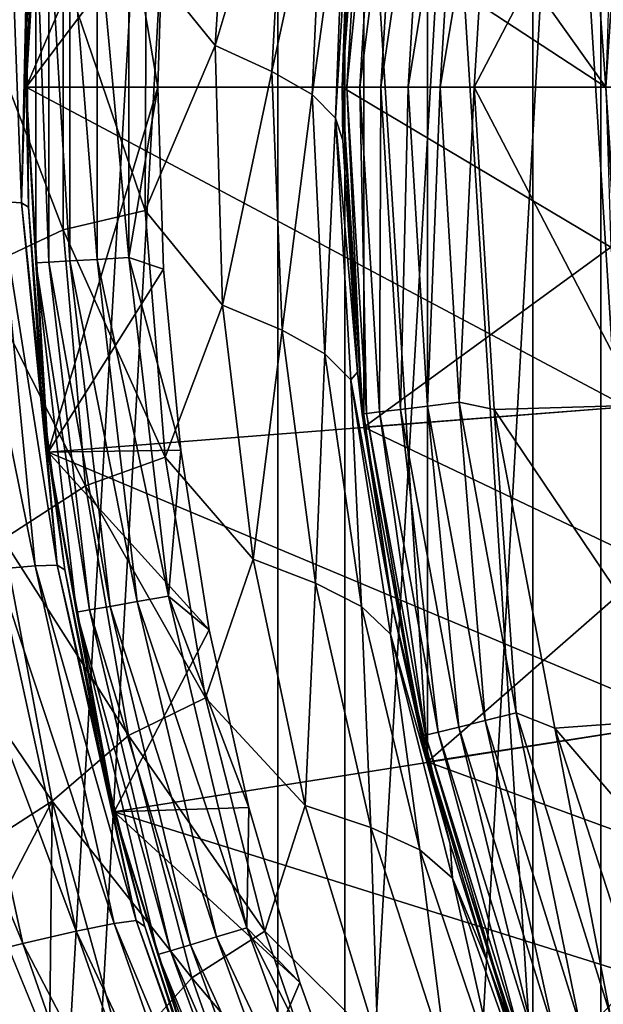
# Model space of a CAD drawing. Header units: millimetres. Extents: x -139 to 106, y -8 to 139.
# Tile 251 of 459: x -11.52 to -9.31, y 66.81 to 70.54. Entities that reach past the tile are written whole.
import ezdxf

# ---------------------------------------------------------------- set-up
doc = ezdxf.new("R2010")
doc.units = ezdxf.units.MM
doc.header["$LTSCALE"] = 53.842063
for name, color, linetype in [('157', 7, 'CONTINUOUS'), ('158', 7, 'CONTINUOUS'), ('159', 7, 'CONTINUOUS'), ('160', 7, 'CONTINUOUS'), ('161', 7, 'CONTINUOUS'), ('164', 7, 'CONTINUOUS'), ('165', 7, 'CONTINUOUS'), ('166', 7, 'CONTINUOUS'), ('167', 7, 'CONTINUOUS'), ('33', 7, 'CONTINUOUS'), ('34', 7, 'CONTINUOUS'), ('37', 7, 'CONTINUOUS'), ('38', 7, 'CONTINUOUS'), ('39', 7, 'CONTINUOUS'), ('45', 7, 'CONTINUOUS'), ('497', 7, 'CONTINUOUS'), ('499', 7, 'CONTINUOUS'), ('82', 7, 'CONTINUOUS'), ('83', 7, 'CONTINUOUS'), ('96', 7, 'CONTINUOUS'), ('97', 7, 'CONTINUOUS')]:
    doc.layers.add(name, color=color, linetype=linetype)

msp = doc.modelspace()

# ---------------------------------------------------------------- linework, layer by layer
at = {"layer": '157', "color": 7, "linetype": 'CONTINUOUS', "true_color": 0x33ccff}
for points in [[(-9.3, 70.2879, -40), (-9.2801, 69.6797, -40), (-10.3, 70.2879, -39), (-9.3, 70.2879, -40)], [(-10.3, 70.2879, -39), (-9.2801, 69.6797, -40), (-10.2188, 68.997, -39), (-10.3, 70.2879, -39)], [(-9.2801, 69.6797, -40), (-9.2204, 69.074, -40), (-10.2188, 68.997, -39), (-9.2801, 69.6797, -40)], [(-9.2204, 69.074, -40), (-9.1213, 68.4735, -40), (-10.2188, 68.997, -39), (-9.2204, 69.074, -40)], [(-10.2188, 68.997, -39), (-9.1213, 68.4735, -40), (-9.9764, 67.7264, -39), (-10.2188, 68.997, -39)], [(-9.1213, 68.4735, -40), (-8.9831, 67.8809, -40), (-9.9764, 67.7264, -39), (-9.1213, 68.4735, -40)], [(-8.9831, 67.8809, -40), (-8.8065, 67.2985, -40), (-9.9764, 67.7264, -39), (-8.9831, 67.8809, -40)], [(-9.9764, 67.7264, -39), (-8.8065, 67.2985, -40), (-9.5767, 66.4962, -39), (-9.9764, 67.7264, -39)], [(-8.8065, 67.2985, -40), (-8.5921, 66.7289, -40), (-9.5767, 66.4962, -39), (-8.8065, 67.2985, -40)]]:
    msp.add_3dface(points, dxfattribs=at)
at = {"layer": '158', "color": 7, "linetype": 'CONTINUOUS', "true_color": 0x33ccff}
for points in [[(-10.3, 70.2879, -39), (-10.2188, 68.997, -39), (-10.3, 70.2879, -32), (-10.3, 70.2879, -39)], [(-10.3, 70.2879, -32), (-10.2188, 68.997, -39), (-10.2188, 68.9969, -32), (-10.3, 70.2879, -32)], [(-10.2188, 68.997, -39), (-9.9764, 67.7264, -39), (-10.2188, 68.9969, -32), (-10.2188, 68.997, -39)], [(-10.2188, 68.9969, -32), (-9.9764, 67.7264, -39), (-9.9764, 67.7262, -32), (-10.2188, 68.9969, -32)], [(-9.9764, 67.7264, -39), (-9.5767, 66.4962, -39), (-9.9764, 67.7262, -32), (-9.9764, 67.7264, -39)], [(-9.9764, 67.7262, -32), (-9.5767, 66.4962, -39), (-9.5767, 66.4961, -32), (-9.9764, 67.7262, -32)]]:
    msp.add_3dface(points, dxfattribs=at)
at = {"layer": '159', "color": 7, "linetype": 'CONTINUOUS', "true_color": 0x33ccff}
for points in [[(-10.3, 70.2879, -39), (-10.3, 70.2879, -32), (-10.2188, 71.5789, -32), (-10.3, 70.2879, -39)], [(-10.3, 70.2879, -39), (-10.2188, 71.5789, -32), (-10.2188, 71.5788, -39), (-10.3, 70.2879, -39)]]:
    msp.add_3dface(points, dxfattribs=at)
at = {"layer": '160', "color": 7, "linetype": 'CONTINUOUS', "true_color": 0x33ccff}
for points in [[(-9.3, 70.2879, -40), (-10.3, 70.2879, -39), (-10.2188, 71.5788, -39), (-9.3, 70.2879, -40)], [(-9.2801, 70.8961, -40), (-9.3, 70.2879, -40), (-10.2188, 71.5788, -39), (-9.2801, 70.8961, -40)]]:
    msp.add_3dface(points, dxfattribs=at)
at = {"layer": '161', "color": 7, "linetype": 'CONTINUOUS', "true_color": 0x33ccff}
for points in [[(-9.5767, 66.4961, -32), (-9.5767, 74.0796, -32), (-9.9764, 72.8495, -32), (-9.5767, 66.4961, -32)], [(-9.5767, 66.4961, -32), (-9.0259, 65.3258, -32), (-9.5767, 74.0796, -32), (-9.5767, 66.4961, -32)], [(-9.5767, 74.0796, -32), (-9.0259, 65.3258, -32), (-9.3, 70.2879, -32), (-9.5767, 74.0796, -32)], [(-9.2204, 71.5018, -32), (-9.5767, 74.0796, -32), (-9.3, 70.2879, -32), (-9.2204, 71.5018, -32)], [(-9.9764, 67.7262, -32), (-9.9764, 72.8495, -32), (-10.2188, 71.5789, -32), (-9.9764, 67.7262, -32)], [(-9.9764, 67.7262, -32), (-9.5767, 66.4961, -32), (-9.9764, 72.8495, -32), (-9.9764, 67.7262, -32)], [(-10.3, 70.2879, -32), (-10.2188, 68.9969, -32), (-10.2188, 71.5789, -32), (-10.3, 70.2879, -32)], [(-10.2188, 68.9969, -32), (-9.9764, 67.7262, -32), (-10.2188, 71.5789, -32), (-10.2188, 68.9969, -32)]]:
    msp.add_3dface(points, dxfattribs=at)
at = {"layer": '164', "color": 7, "linetype": 'CONTINUOUS', "true_color": 0x33ccff}
for points in [[(-11.4161, 71.6741, -30), (-9.3, 70.2879, -30), (-11.5, 70.2879, -30), (-11.4161, 71.6741, -30)], [(-9.2204, 71.5018, -30), (-9.3, 70.2879, -30), (-11.4161, 71.6741, -30), (-9.2204, 71.5018, -30)], [(-9.3, 70.2879, -30), (-9.2204, 69.0739, -30), (-11.5, 70.2879, -30), (-9.3, 70.2879, -30)], [(-11.5, 70.2879, -30), (-9.2204, 69.0739, -30), (-11.4161, 68.9017, -30), (-11.5, 70.2879, -30)], [(-9.2204, 69.0739, -30), (-8.9831, 67.8808, -30), (-11.4161, 68.9017, -30), (-9.2204, 69.0739, -30)], [(-11.4161, 68.9017, -30), (-8.9831, 67.8808, -30), (-11.1658, 67.5356, -30), (-11.4161, 68.9017, -30)], [(-8.9831, 67.8808, -30), (-8.592, 66.7288, -30), (-11.1658, 67.5356, -30), (-8.9831, 67.8808, -30)], [(-11.1658, 67.5356, -30), (-8.592, 66.7288, -30), (-10.7527, 66.2099, -30), (-11.1658, 67.5356, -30)]]:
    msp.add_3dface(points, dxfattribs=at)
at = {"layer": '165', "color": 7, "linetype": 'CONTINUOUS', "true_color": 0x33ccff}
for points in [[(-11.4161, 71.6741, -30), (-11.5, 70.2879, -30), (-11.4161, 71.6741, -28), (-11.4161, 71.6741, -30)], [(-11.5, 70.2879, -30), (-11.5, 70.2879, -28), (-11.4161, 71.6741, -28), (-11.5, 70.2879, -30)]]:
    msp.add_3dface(points, dxfattribs=at)
at = {"layer": '166', "color": 7, "linetype": 'CONTINUOUS', "true_color": 0x33ccff}
for points in [[(-11.5, 70.2879, -30), (-11.4161, 68.9017, -30), (-11.5, 70.2879, -28), (-11.5, 70.2879, -30)], [(-11.5, 70.2879, -28), (-11.4161, 68.9017, -30), (-11.4161, 68.9017, -28), (-11.5, 70.2879, -28)], [(-11.4161, 68.9017, -30), (-11.1658, 67.5356, -30), (-11.4161, 68.9017, -28), (-11.4161, 68.9017, -30)], [(-11.4161, 68.9017, -28), (-11.1658, 67.5356, -30), (-11.1658, 67.5356, -28), (-11.4161, 68.9017, -28)], [(-11.1658, 67.5356, -30), (-10.7527, 66.2099, -30), (-11.1658, 67.5356, -28), (-11.1658, 67.5356, -30)], [(-11.1658, 67.5356, -28), (-10.7527, 66.2099, -30), (-10.7527, 66.2099, -28), (-11.1658, 67.5356, -28)]]:
    msp.add_3dface(points, dxfattribs=at)
at = {"layer": '167', "color": 7, "linetype": 'CONTINUOUS', "true_color": 0x33ccff}
for points in [[(-11.5, 70.2879, -28), (-10.9133, 71.6664, -28), (-11.4161, 71.6741, -28), (-11.5, 70.2879, -28)], [(-10.9783, 70.9785, -28), (-10.9133, 71.6664, -28), (-11.5, 70.2879, -28), (-10.9783, 70.9785, -28)], [(-11, 70.2877, -28), (-10.9783, 70.9785, -28), (-11.5, 70.2879, -28), (-11, 70.2877, -28)], [(-11, 70.2877, -28), (-11.5, 70.2879, -28), (-11.4161, 68.9017, -28), (-11, 70.2877, -28)], [(-10.9783, 69.597, -28), (-11, 70.2877, -28), (-11.4161, 68.9017, -28), (-10.9783, 69.597, -28)], [(-10.9132, 68.9091, -28), (-10.9783, 69.597, -28), (-11.4161, 68.9017, -28), (-10.9132, 68.9091, -28)], [(-10.8051, 68.2266, -28), (-10.9132, 68.9091, -28), (-11.4161, 68.9017, -28), (-10.8051, 68.2266, -28)], [(-10.8051, 68.2266, -28), (-11.4161, 68.9017, -28), (-11.1658, 67.5356, -28), (-10.8051, 68.2266, -28)], [(-10.6544, 67.5521, -28), (-10.8051, 68.2266, -28), (-11.1658, 67.5356, -28), (-10.6544, 67.5521, -28)], [(-10.4616, 66.8885, -28), (-10.6544, 67.5521, -28), (-11.1658, 67.5356, -28), (-10.4616, 66.8885, -28)], [(-10.4616, 66.8885, -28), (-11.1658, 67.5356, -28), (-10.7527, 66.2099, -28), (-10.4616, 66.8885, -28)], [(-10.2275, 66.2384, -28), (-10.4616, 66.8885, -28), (-10.7527, 66.2099, -28), (-10.2275, 66.2384, -28)]]:
    msp.add_3dface(points, dxfattribs=at)
at = {"layer": '33', "color": 8, "linetype": 'CONTINUOUS'}
msp.add_3dface([(-11.4111, 66.639, 17.6407), (-11.6226, 67.1531, 17.9058), (-117, 66.6946, 17.6702), (-11.4111, 66.639, 17.6407)], dxfattribs=at)
at = {"layer": '34', "color": 8, "linetype": 'CONTINUOUS'}
for points in [[(-10.7827, 70.4453, 19.918), (-10.7196, 71.4431, 20.2086), (-11.0444, 70.7702, 19.746), (-10.7827, 70.4453, 19.918)], [(-10.7196, 71.4431, 20.2086), (-10.7827, 70.4453, 19.918), (-10.513, 71.345, 20.5022), (-10.7196, 71.4431, 20.2086)], [(-10.513, 71.345, 20.5022), (-10.7827, 70.4453, 19.918), (-10.5671, 70.3476, 20.205), (-10.513, 71.345, 20.5022)], [(-10.513, 71.345, 20.5022), (-10.5671, 70.3476, 20.205), (-10.3683, 71.2615, 20.8244), (-10.513, 71.345, 20.5022)], [(-10.3683, 71.2615, 20.8244), (-10.5671, 70.3476, 20.205), (-10.4145, 70.2603, 20.5225), (-10.3683, 71.2615, 20.8244)], [(-10.3683, 71.2615, 20.8244), (-10.4145, 70.2603, 20.5225), (-10.2881, 71.1816, 21.1536), (-10.3683, 71.2615, 20.8244)], [(-10.2881, 71.1816, 21.1536), (-10.4145, 70.2603, 20.5225), (-10.3264, 70.1697, 20.8469), (-10.2881, 71.1816, 21.1536)], [(-10.2881, 71.1816, 21.1536), (-10.3264, 70.1697, 20.8469), (-10.2784, 70.9551, 21.4294), (-10.2881, 71.1816, 21.1536)], [(-10.2784, 70.9551, 21.4294), (-10.3264, 70.1697, 20.8469), (-10.298, 70.0856, 21.1613), (-10.2784, 70.9551, 21.4294)], [(-11.0482, 69.819, 19.4294), (-11.0444, 70.7702, 19.746), (-11.3594, 70.7327, 19.5204), (-11.0482, 69.819, 19.4294)], [(-11.0482, 69.819, 19.4294), (-10.7827, 70.4453, 19.918), (-11.0444, 70.7702, 19.746), (-11.0482, 69.819, 19.4294)], [(-11.3592, 69.7456, 19.1949), (-11.3594, 70.7327, 19.5204), (-11.6995, 70.6287, 19.343), (-11.3592, 69.7456, 19.1949)], [(-11.3592, 69.7456, 19.1949), (-11.0482, 69.819, 19.4294), (-11.3594, 70.7327, 19.5204), (-11.3592, 69.7456, 19.1949)], [(-11.6886, 69.591, 19.0017), (-11.3592, 69.7456, 19.1949), (-11.6995, 70.6287, 19.343), (-11.6886, 69.591, 19.0017)], [(-10.7544, 69.4598, 19.5621), (-10.7827, 70.4453, 19.918), (-11.0482, 69.819, 19.4294), (-10.7544, 69.4598, 19.5621)], [(-10.7827, 70.4453, 19.918), (-10.7544, 69.4598, 19.5621), (-10.5671, 70.3476, 20.205), (-10.7827, 70.4453, 19.918)], [(-10.5671, 70.3476, 20.205), (-10.7544, 69.4598, 19.5621), (-10.5283, 69.3643, 19.8414), (-10.5671, 70.3476, 20.205)], [(-10.5671, 70.3476, 20.205), (-10.5283, 69.3643, 19.8414), (-10.4145, 70.2603, 20.5225), (-10.5671, 70.3476, 20.205)], [(-10.4145, 70.2603, 20.5225), (-10.5283, 69.3643, 19.8414), (-10.3659, 69.2751, 20.1535), (-10.4145, 70.2603, 20.5225)], [(-10.4145, 70.2603, 20.5225), (-10.3659, 69.2751, 20.1535), (-10.3264, 70.1697, 20.8469), (-10.4145, 70.2603, 20.5225)], [(-10.3264, 70.1697, 20.8469), (-10.3659, 69.2751, 20.1535), (-10.2672, 69.176, 20.4722), (-10.3264, 70.1697, 20.8469)], [(-10.3264, 70.1697, 20.8469), (-10.2672, 69.176, 20.4722), (-10.2429, 69.205, 20.8337), (-10.3264, 70.1697, 20.8469)], [(-10.298, 70.0856, 21.1613), (-10.3264, 70.1697, 20.8469), (-10.2429, 69.205, 20.8337), (-10.298, 70.0856, 21.1613)], [(-10.972, 68.8833, 19.0573), (-11.0482, 69.819, 19.4294), (-11.3592, 69.7456, 19.1949), (-10.972, 68.8833, 19.0573)], [(-10.972, 68.8833, 19.0573), (-10.7544, 69.4598, 19.5621), (-11.0482, 69.819, 19.4294), (-10.972, 68.8833, 19.0573)], [(-11.2754, 68.7745, 18.8124), (-11.3592, 69.7456, 19.1949), (-11.6886, 69.591, 19.0017), (-11.2754, 68.7745, 18.8124)], [(-11.2754, 68.7745, 18.8124), (-10.972, 68.8833, 19.0573), (-11.3592, 69.7456, 19.1949), (-11.2754, 68.7745, 18.8124)], [(-11.588, 68.5712, 18.6011), (-11.2754, 68.7745, 18.8124), (-11.6886, 69.591, 19.0017), (-11.588, 68.5712, 18.6011)], [(-10.6389, 68.4955, 19.1457), (-10.7544, 69.4598, 19.5621), (-10.972, 68.8833, 19.0573), (-10.6389, 68.4955, 19.1457)], [(-10.7544, 69.4598, 19.5621), (-10.6389, 68.4955, 19.1457), (-10.5283, 69.3643, 19.8414), (-10.7544, 69.4598, 19.5621)], [(-10.5283, 69.3643, 19.8414), (-10.6389, 68.4955, 19.1457), (-10.4012, 68.4047, 19.4166), (-10.5283, 69.3643, 19.8414)], [(-10.5283, 69.3643, 19.8414), (-10.4012, 68.4047, 19.4166), (-10.3659, 69.2751, 20.1535), (-10.5283, 69.3643, 19.8414)], [(-10.3659, 69.2751, 20.1535), (-10.4012, 68.4047, 19.4166), (-10.2276, 68.3162, 19.7228), (-10.3659, 69.2751, 20.1535)], [(-10.3659, 69.2751, 20.1535), (-10.2276, 68.3162, 19.7228), (-10.2672, 69.176, 20.4722), (-10.3659, 69.2751, 20.1535)], [(-10.2429, 69.205, 20.8337), (-10.2672, 69.176, 20.4722), (-10.1091, 68.3137, 20.4417), (-10.2429, 69.205, 20.8337)], [(-10.2672, 69.176, 20.4722), (-10.2276, 68.3162, 19.7228), (-10.1165, 68.2113, 20.0356), (-10.2672, 69.176, 20.4722)], [(-10.2672, 69.176, 20.4722), (-10.1165, 68.2113, 20.0356), (-10.1091, 68.3137, 20.4417), (-10.2672, 69.176, 20.4722)], [(-10.8194, 67.9694, 18.6342), (-10.972, 68.8833, 19.0573), (-11.2754, 68.7745, 18.8124), (-10.8194, 67.9694, 18.6342)], [(-10.8194, 67.9694, 18.6342), (-10.6389, 68.4955, 19.1457), (-10.972, 68.8833, 19.0573), (-10.8194, 67.9694, 18.6342)], [(-11.1114, 67.8259, 18.3778), (-11.2754, 68.7745, 18.8124), (-11.588, 68.5712, 18.6011), (-11.1114, 67.8259, 18.3778)], [(-11.1114, 67.8259, 18.3778), (-10.8194, 67.9694, 18.6342), (-11.2754, 68.7745, 18.8124), (-11.1114, 67.8259, 18.3778)], [(-11.4014, 67.5762, 18.1466), (-11.588, 68.5712, 18.6011), (-11.8912, 68.298, 18.4335), (-11.4014, 67.5762, 18.1466)], [(-11.4014, 67.5762, 18.1466), (-11.1114, 67.8259, 18.3778), (-11.588, 68.5712, 18.6011), (-11.4014, 67.5762, 18.1466)], [(-10.4408, 67.5596, 18.6749), (-10.6389, 68.4955, 19.1457), (-10.8194, 67.9694, 18.6342), (-10.4408, 67.5596, 18.6749)], [(-10.6389, 68.4955, 19.1457), (-10.4408, 67.5596, 18.6749), (-10.4012, 68.4047, 19.4166), (-10.6389, 68.4955, 19.1457)], [(-10.4012, 68.4047, 19.4166), (-10.4408, 67.5596, 18.6749), (-10.1912, 67.4764, 18.9372), (-10.4012, 68.4047, 19.4166)], [(-10.4012, 68.4047, 19.4166), (-10.1912, 67.4764, 18.9372), (-10.2276, 68.3162, 19.7228), (-10.4012, 68.4047, 19.4166)], [(-10.2276, 68.3162, 19.7228), (-10.1912, 67.4764, 18.9372), (-10.0059, 67.3915, 19.2375), (-10.2276, 68.3162, 19.7228)], [(-10.2276, 68.3162, 19.7228), (-10.0059, 67.3915, 19.2375), (-10.1165, 68.2113, 20.0356), (-10.2276, 68.3162, 19.7228)], [(-10.1091, 68.3137, 20.4417), (-10.1165, 68.2113, 20.0356), (-9.8909, 67.4136, 19.9807), (-10.1091, 68.3137, 20.4417)], [(-11.7061, 67.3803, 18.0171), (-11.4014, 67.5762, 18.1466), (-11.8912, 68.298, 18.4335), (-11.7061, 67.3803, 18.0171)], [(-10.1165, 68.2113, 20.0356), (-10.0059, 67.3915, 19.2375), (-9.8811, 67.2842, 19.5443), (-10.1165, 68.2113, 20.0356)], [(-10.1165, 68.2113, 20.0356), (-9.8811, 67.2842, 19.5443), (-9.8909, 67.4136, 19.9807), (-10.1165, 68.2113, 20.0356)], [(-10.5941, 67.0827, 18.1655), (-10.8194, 67.9694, 18.6342), (-11.1114, 67.8259, 18.3778), (-10.5941, 67.0827, 18.1655)], [(-10.5941, 67.0827, 18.1655), (-10.4408, 67.5596, 18.6749), (-10.8194, 67.9694, 18.6342), (-10.5941, 67.0827, 18.1655)], [(-10.871, 66.9055, 17.8967), (-11.1114, 67.8259, 18.3778), (-11.4014, 67.5762, 18.1466), (-10.871, 66.9055, 17.8967)], [(-10.871, 66.9055, 17.8967), (-10.5941, 67.0827, 18.1655), (-11.1114, 67.8259, 18.3778), (-10.871, 66.9055, 17.8967)], [(-11.7061, 67.3803, 18.0171), (-11.6226, 67.1531, 17.9058), (-11.4014, 67.5762, 18.1466), (-11.7061, 67.3803, 18.0171)], [(-11.6226, 67.1531, 17.9058), (-11.4111, 66.639, 17.6407), (-11.4014, 67.5762, 18.1466), (-11.6226, 67.1531, 17.9058)], [(-11.4111, 66.639, 17.6407), (-11.133, 66.6119, 17.6442), (-11.4014, 67.5762, 18.1466), (-11.4111, 66.639, 17.6407)], [(-11.133, 66.6119, 17.6442), (-10.871, 66.9055, 17.8967), (-11.4014, 67.5762, 18.1466), (-11.133, 66.6119, 17.6442)], [(-10.1651, 66.6578, 18.1565), (-10.4408, 67.5596, 18.6749), (-10.5941, 67.0827, 18.1655), (-10.1651, 66.6578, 18.1565)], [(-10.4408, 67.5596, 18.6749), (-10.1651, 66.6578, 18.1565), (-10.1912, 67.4764, 18.9372), (-10.4408, 67.5596, 18.6749)], [(-10.1912, 67.4764, 18.9372), (-10.1651, 66.6578, 18.1565), (-9.9037, 66.5851, 18.4103), (-10.1912, 67.4764, 18.9372)], [(-10.1912, 67.4764, 18.9372), (-9.9037, 66.5851, 18.4103), (-10.0059, 67.3915, 19.2375), (-10.1912, 67.4764, 18.9372)], [(-9.8909, 67.4136, 19.9807), (-9.8811, 67.2842, 19.5443), (-9.7481, 66.9614, 19.7228), (-9.8909, 67.4136, 19.9807)], [(-10.0059, 67.3915, 19.2375), (-9.9037, 66.5851, 18.4103), (-9.7069, 66.5069, 18.7051), (-10.0059, 67.3915, 19.2375)], [(-10.0059, 67.3915, 19.2375), (-9.7069, 66.5069, 18.7051), (-9.8811, 67.2842, 19.5443), (-10.0059, 67.3915, 19.2375)], [(-9.8811, 67.2842, 19.5443), (-9.7069, 66.5069, 18.7051), (-9.5683, 66.4006, 19.0062), (-9.8811, 67.2842, 19.5443)], [(-9.8811, 67.2842, 19.5443), (-9.5683, 66.4006, 19.0062), (-9.7481, 66.9614, 19.7228), (-9.8811, 67.2842, 19.5443)], [(-10.2998, 66.2274, 17.6573), (-10.5941, 67.0827, 18.1655), (-10.871, 66.9055, 17.8967), (-10.2998, 66.2274, 17.6573)], [(-10.2998, 66.2274, 17.6573), (-10.1651, 66.6578, 18.1565), (-10.5941, 67.0827, 18.1655), (-10.2998, 66.2274, 17.6573)], [(-9.7481, 66.9614, 19.7228), (-9.5683, 66.4006, 19.0062), (-9.5816, 66.5085, 19.4462), (-9.7481, 66.9614, 19.7228)], [(-10.5578, 66.0175, 17.3752), (-10.871, 66.9055, 17.8967), (-11.133, 66.6119, 17.6442), (-10.5578, 66.0175, 17.3752)], [(-10.5578, 66.0175, 17.3752), (-10.2998, 66.2274, 17.6573), (-10.871, 66.9055, 17.8967), (-10.5578, 66.0175, 17.3752)]]:
    msp.add_3dface(points, dxfattribs=at)
at = {"layer": '37', "color": 8, "linetype": 'CONTINUOUS'}
for points in [[(-10.3, 70.2878, 34.5), (-10.2249, 71.5293, 34.5), (-10.3, 70.2878, 30), (-10.3, 70.2878, 34.5)], [(-10.3, 70.2878, 30), (-10.2249, 71.5293, 34.5), (-10.2249, 71.5293, 30), (-10.3, 70.2878, 30)]]:
    msp.add_3dface(points, dxfattribs=at)
at = {"layer": '38', "color": 8, "linetype": 'CONTINUOUS'}
for points in [[(-10.2249, 71.5293, 34.5), (-10.3, 70.2878, 34.5), (-10.208, 71.5272, 34.6294), (-10.2249, 71.5293, 34.5)], [(-10.208, 71.5272, 34.6294), (-10.3, 70.2878, 34.5), (-10.283, 70.2878, 34.6294), (-10.208, 71.5272, 34.6294)], [(-10.208, 71.5272, 34.6294), (-10.283, 70.2878, 34.6294), (-10.1583, 71.5212, 34.7501), (-10.208, 71.5272, 34.6294)], [(-10.283, 70.2878, 34.6294), (-10.2329, 70.2878, 34.7501), (-10.1583, 71.5212, 34.7501), (-10.283, 70.2878, 34.6294)], [(-10.1583, 71.5212, 34.7501), (-10.2329, 70.2878, 34.7501), (-10.0793, 71.5116, 34.8537), (-10.1583, 71.5212, 34.7501)], [(-10.2329, 70.2878, 34.7501), (-10.1534, 70.2878, 34.8537), (-10.0793, 71.5116, 34.8537), (-10.2329, 70.2878, 34.7501)], [(-10.0793, 71.5116, 34.8537), (-10.1534, 70.2878, 34.8537), (-9.9764, 71.4991, 34.9332), (-10.0793, 71.5116, 34.8537)], [(-10.1534, 70.2878, 34.8537), (-10.0497, 70.2878, 34.9332), (-9.9764, 71.4991, 34.9332), (-10.1534, 70.2878, 34.8537)], [(-10.0497, 70.2878, 34.9332), (-9.8565, 71.4846, 34.9831), (-9.9764, 71.4991, 34.9332), (-10.0497, 70.2878, 34.9332)], [(-9.9289, 70.2878, 34.9831), (-9.8565, 71.4846, 34.9831), (-10.0497, 70.2878, 34.9332), (-9.9289, 70.2878, 34.9831)], [(-9.9289, 70.2878, 34.9831), (-9.8, 70.2878, 35), (-9.7232, 71.512, 35), (-9.9289, 70.2878, 34.9831)], [(-9.8565, 71.4846, 34.9831), (-9.9289, 70.2878, 34.9831), (-9.7232, 71.512, 35), (-9.8565, 71.4846, 34.9831)]]:
    msp.add_3dface(points, dxfattribs=at)
at = {"layer": '39', "color": 8, "linetype": 'CONTINUOUS'}
for points in [[(-9.7232, 71.512, 35), (-9.8, 70.2878, 35), (-9.1709, 71.4953, 35), (-9.7232, 71.512, 35)], [(-9.8, 70.2878, 35), (-9.25, 70.2879, 35), (-9.1709, 71.4953, 35), (-9.8, 70.2878, 35)], [(-9.25, 70.2879, 35), (-9.8, 70.2878, 35), (-9.1709, 69.0805, 35), (-9.25, 70.2879, 35)], [(-9.8, 70.2878, 35), (-9.7232, 69.0636, 35), (-9.1709, 69.0805, 35), (-9.8, 70.2878, 35)], [(-9.1709, 69.0805, 35), (-9.7232, 69.0636, 35), (-8.9348, 67.8938, 35), (-9.1709, 69.0805, 35)], [(-9.7232, 69.0636, 35), (-9.4929, 67.8538, 35), (-8.9348, 67.8938, 35), (-9.7232, 69.0636, 35)], [(-8.9348, 67.8938, 35), (-9.4929, 67.8538, 35), (-8.5459, 66.7481, 35), (-8.9348, 67.8938, 35)], [(-9.4929, 67.8538, 35), (-9.113, 66.6832, 35), (-8.5459, 66.7481, 35), (-9.4929, 67.8538, 35)]]:
    msp.add_3dface(points, dxfattribs=at)
at = {"layer": '45', "color": 8, "linetype": 'CONTINUOUS'}
for points in [[(-11.5701, 71.2435, -21.2964), (-11.5174, 69.8478, -21.5911), (-11.6014, 69.8534, -21.2591), (-11.5701, 71.2435, -21.2964)], [(-11.4872, 71.2303, -21.6285), (-11.5174, 69.8478, -21.5911), (-11.5701, 71.2435, -21.2964), (-11.4872, 71.2303, -21.6285)], [(-11.4872, 71.2303, -21.6285), (-11.4976, 70.5237, -21.9315), (-11.5174, 69.8478, -21.5911), (-11.4872, 71.2303, -21.6285)], [(-11.4626, 71.215, -21.9488), (-11.4976, 70.5237, -21.9315), (-11.4872, 71.2303, -21.6285), (-11.4626, 71.215, -21.9488)], [(-11.4976, 70.5237, -21.9315), (-11.491, 69.832, -21.9112), (-11.5174, 69.8478, -21.5911), (-11.4976, 70.5237, -21.9315)], [(-11.6014, 69.8534, -21.2591), (-11.4662, 68.4697, -21.2105), (-11.7475, 69.8564, -20.9339), (-11.6014, 69.8534, -21.2591)], [(-11.7475, 69.8564, -20.9339), (-11.4662, 68.4697, -21.2105), (-11.612, 68.4571, -20.8853), (-11.7475, 69.8564, -20.9339)], [(-11.5174, 69.8478, -21.5911), (-11.3819, 68.4722, -21.5424), (-11.6014, 69.8534, -21.2591), (-11.5174, 69.8478, -21.5911)], [(-11.6014, 69.8534, -21.2591), (-11.3819, 68.4722, -21.5424), (-11.4662, 68.4697, -21.2105), (-11.6014, 69.8534, -21.2591)], [(-11.491, 69.832, -21.9112), (-11.4427, 69.1416, -21.888), (-11.5174, 69.8478, -21.5911), (-11.491, 69.832, -21.9112)], [(-11.5174, 69.8478, -21.5911), (-11.4427, 69.1416, -21.888), (-11.3819, 68.4722, -21.5424), (-11.5174, 69.8478, -21.5911)], [(-11.4427, 69.1416, -21.888), (-11.3529, 68.4544, -21.8623), (-11.3819, 68.4722, -21.5424), (-11.4427, 69.1416, -21.888)], [(-11.612, 68.4571, -20.8853), (-11.3101, 67.083, -20.8296), (-11.8181, 68.4341, -20.5843), (-11.612, 68.4571, -20.8853)], [(-11.4662, 68.4697, -21.2105), (-11.1667, 67.112, -21.1547), (-11.612, 68.4571, -20.8853), (-11.4662, 68.4697, -21.2105)], [(-11.612, 68.4571, -20.8853), (-11.1667, 67.112, -21.1547), (-11.3101, 67.083, -20.8296), (-11.612, 68.4571, -20.8853)], [(-11.3819, 68.4722, -21.5424), (-11.083, 67.1236, -21.4866), (-11.4662, 68.4697, -21.2105), (-11.3819, 68.4722, -21.5424)], [(-11.4662, 68.4697, -21.2105), (-11.083, 67.1236, -21.4866), (-11.1667, 67.112, -21.1547), (-11.4662, 68.4697, -21.2105)], [(-11.3529, 68.4544, -21.8623), (-11.2217, 67.7733, -21.8348), (-11.3819, 68.4722, -21.5424), (-11.3529, 68.4544, -21.8623)], [(-11.3819, 68.4722, -21.5424), (-11.2217, 67.7733, -21.8348), (-11.083, 67.1236, -21.4866), (-11.3819, 68.4722, -21.5424)], [(-11.8181, 68.4341, -20.5843), (-11.5123, 67.0363, -20.5286), (-12.0771, 68.4011, -20.324), (-11.8181, 68.4341, -20.5843)], [(-11.8181, 68.4341, -20.5843), (-11.3101, 67.083, -20.8296), (-11.5123, 67.0363, -20.5286), (-11.8181, 68.4341, -20.5843)], [(-12.0771, 68.4011, -20.324), (-11.5123, 67.0363, -20.5286), (-11.7656, 66.9734, -20.2683), (-12.0771, 68.4011, -20.324)], [(-11.2217, 67.7733, -21.8348), (-11.0496, 67.101, -21.8061), (-11.083, 67.1236, -21.4866), (-11.2217, 67.7733, -21.8348)], [(-11.1667, 67.112, -21.1547), (-10.7068, 65.7996, -21.0936), (-11.3101, 67.083, -20.8296), (-11.1667, 67.112, -21.1547)], [(-11.083, 67.1236, -21.4866), (-10.6246, 65.8198, -21.4255), (-11.1667, 67.112, -21.1547), (-11.083, 67.1236, -21.4866)], [(-11.1667, 67.112, -21.1547), (-10.6246, 65.8198, -21.4255), (-10.7068, 65.7996, -21.0936), (-11.1667, 67.112, -21.1547)], [(-11.0496, 67.101, -21.8061), (-10.8373, 66.4403, -21.7761), (-11.083, 67.1236, -21.4866), (-11.0496, 67.101, -21.8061)], [(-11.083, 67.1236, -21.4866), (-10.8373, 66.4403, -21.7761), (-10.6246, 65.8198, -21.4255), (-11.083, 67.1236, -21.4866)], [(-11.3101, 67.083, -20.8296), (-10.8463, 65.7549, -20.7686), (-11.5123, 67.0363, -20.5286), (-11.3101, 67.083, -20.8296)], [(-11.3101, 67.083, -20.8296), (-10.7068, 65.7996, -21.0936), (-10.8463, 65.7549, -20.7686), (-11.3101, 67.083, -20.8296)], [(-11.5123, 67.0363, -20.5286), (-11.0419, 65.6855, -20.4676), (-11.7656, 66.9734, -20.2683), (-11.5123, 67.0363, -20.5286)], [(-11.5123, 67.0363, -20.5286), (-10.8463, 65.7549, -20.7686), (-11.0419, 65.6855, -20.4676), (-11.5123, 67.0363, -20.5286)], [(-11.7656, 66.9734, -20.2683), (-11.2864, 65.5938, -20.2074), (-12.0576, 66.8974, -20.0618), (-11.7656, 66.9734, -20.2683)], [(-11.7656, 66.9734, -20.2683), (-11.0419, 65.6855, -20.4676), (-11.2864, 65.5938, -20.2074), (-11.7656, 66.9734, -20.2683)], [(-12.0576, 66.8974, -20.0618), (-11.2864, 65.5938, -20.2074), (-11.5675, 65.4842, -20.0009), (-12.0576, 66.8974, -20.0618)]]:
    msp.add_3dface(points, dxfattribs=at)
at = {"layer": '497', "color": 7, "linetype": 'CONTINUOUS', "true_color": 0xe0f2ff}
for points in [[(-9.3185, 81.3972, 98.9082), (-7.9655, 82.404, 98.9082), (-9.3185, 59.1786, 98.9082), (-9.3185, 81.3972, 98.9082)], [(-9.3185, 59.1786, 98.9082), (-7.9655, 82.404, 98.9082), (-7.9655, 58.1717, 98.9082), (-9.3185, 59.1786, 98.9082)], [(-10.5454, 80.24, 98.9082), (-9.3185, 81.3972, 98.9082), (-10.5454, 60.3358, 98.9082), (-10.5454, 80.24, 98.9082)], [(-10.5454, 60.3358, 98.9082), (-9.3185, 81.3972, 98.9082), (-9.3185, 59.1786, 98.9082), (-10.5454, 60.3358, 98.9082)], [(-11.6297, 78.9482, 98.9082), (-10.5454, 80.24, 98.9082), (-11.6297, 61.6276, 98.9082), (-11.6297, 78.9482, 98.9082)], [(-11.6297, 61.6276, 98.9082), (-10.5454, 80.24, 98.9082), (-10.5454, 60.3358, 98.9082), (-11.6297, 61.6276, 98.9082)]]:
    msp.add_3dface(points, dxfattribs=at)
at = {"layer": '499', "color": 7, "linetype": 'CONTINUOUS', "true_color": 0xe0f2ff}
for points in [[(-10.291, 83.1854, 188.9082), (-10.2909, 57.3903, 188.9082), (-8.7816, 84.2569, 188.9082), (-10.291, 83.1854, 188.9082)], [(-10.2909, 57.3903, 188.9082), (-8.7816, 56.3189, 188.9082), (-8.7816, 84.2569, 188.9082), (-10.2909, 57.3903, 188.9082)], [(-11.6708, 81.9517, 188.9082), (-11.6707, 58.6241, 188.9082), (-10.291, 83.1854, 188.9082), (-11.6708, 81.9517, 188.9082)], [(-11.6707, 58.6241, 188.9082), (-10.2909, 57.3903, 188.9082), (-10.291, 83.1854, 188.9082), (-11.6707, 58.6241, 188.9082)]]:
    msp.add_3dface(points, dxfattribs=at)
at = {"layer": '82', "color": 8, "linetype": 'CONTINUOUS'}
for points in [[(-11.5, 70.2879, -27.5), (-11.4626, 71.215, -21.9488), (-11.4162, 71.6741, -27.5), (-11.5, 70.2879, -27.5)], [(-11.4976, 70.5237, -21.9315), (-11.4626, 71.215, -21.9488), (-11.5, 70.2879, -27.5), (-11.4976, 70.5237, -21.9315)], [(-11.491, 69.832, -21.9112), (-11.4976, 70.5237, -21.9315), (-11.5, 70.2879, -27.5), (-11.491, 69.832, -21.9112)], [(-11.4162, 68.9017, -27.5), (-11.491, 69.832, -21.9112), (-11.5, 70.2879, -27.5), (-11.4162, 68.9017, -27.5)], [(-11.4427, 69.1416, -21.888), (-11.491, 69.832, -21.9112), (-11.4162, 68.9017, -27.5), (-11.4427, 69.1416, -21.888)], [(-11.3529, 68.4544, -21.8623), (-11.4427, 69.1416, -21.888), (-11.4162, 68.9017, -27.5), (-11.3529, 68.4544, -21.8623)], [(-11.1658, 67.5358, -27.5), (-11.3529, 68.4544, -21.8623), (-11.4162, 68.9017, -27.5), (-11.1658, 67.5358, -27.5)], [(-11.2217, 67.7733, -21.8348), (-11.3529, 68.4544, -21.8623), (-11.1658, 67.5358, -27.5), (-11.2217, 67.7733, -21.8348)], [(-11.0496, 67.101, -21.8061), (-11.2217, 67.7733, -21.8348), (-11.1658, 67.5358, -27.5), (-11.0496, 67.101, -21.8061)], [(-10.7527, 66.2099, -27.5), (-11.0496, 67.101, -21.8061), (-11.1658, 67.5358, -27.5), (-10.7527, 66.2099, -27.5)], [(-10.8373, 66.4403, -21.7761), (-11.0496, 67.101, -21.8061), (-10.7527, 66.2099, -27.5), (-10.8373, 66.4403, -21.7761)]]:
    msp.add_3dface(points, dxfattribs=at)
at = {"layer": '83', "color": 8, "linetype": 'CONTINUOUS'}
for points in [[(-11.5, 70.2879, -27.5), (-11.4162, 71.6741, -27.5), (-11.4637, 70.9556, -27.6289), (-11.5, 70.2879, -27.5)], [(-11.4637, 69.6202, -27.6289), (-11.5, 70.2879, -27.5), (-11.4637, 70.9556, -27.6289), (-11.4637, 69.6202, -27.6289)], [(-11.4637, 69.6202, -27.6289), (-11.4637, 70.9556, -27.6289), (-11.4139, 69.6231, -27.7497), (-11.4637, 69.6202, -27.6289)], [(-11.4139, 69.6231, -27.7497), (-11.4637, 70.9556, -27.6289), (-11.4139, 70.9527, -27.7497), (-11.4139, 69.6231, -27.7497)], [(-10.9783, 70.9785, -28), (-11, 70.2877, -28), (-11.1106, 70.935, -27.983), (-10.9783, 70.9785, -28)], [(-11.4139, 69.6231, -27.7497), (-11.4139, 70.9527, -27.7497), (-11.3345, 69.6277, -27.8534), (-11.4139, 69.6231, -27.7497)], [(-11.3345, 69.6277, -27.8534), (-11.4139, 70.9527, -27.7497), (-11.3345, 70.9481, -27.8534), (-11.3345, 69.6277, -27.8534)], [(-11.3345, 69.6277, -27.8534), (-11.3345, 70.9481, -27.8534), (-11.2311, 69.6338, -27.9329), (-11.3345, 69.6277, -27.8534)], [(-11.2311, 69.6338, -27.9329), (-11.3345, 70.9481, -27.8534), (-11.2311, 70.942, -27.9329), (-11.2311, 69.6338, -27.9329)], [(-11.1106, 70.935, -27.983), (-11.1106, 69.6408, -27.983), (-11.2311, 70.942, -27.9329), (-11.1106, 70.935, -27.983)], [(-11.1106, 69.6408, -27.983), (-11.2311, 69.6338, -27.9329), (-11.2311, 70.942, -27.9329), (-11.1106, 69.6408, -27.983)], [(-11.1106, 70.935, -27.983), (-11, 70.2877, -28), (-11.1106, 69.6408, -27.983), (-11.1106, 70.935, -27.983)], [(-11.4162, 68.9017, -27.5), (-11.5, 70.2879, -27.5), (-11.4637, 69.6202, -27.6289), (-11.4162, 68.9017, -27.5)], [(-11, 70.2877, -28), (-10.9783, 69.597, -28), (-11.1106, 69.6408, -27.983), (-11, 70.2877, -28)], [(-11.2595, 68.3025, -27.7497), (-11.4637, 69.6202, -27.6289), (-11.4139, 69.6231, -27.7497), (-11.2595, 68.3025, -27.7497)], [(-11.3086, 68.2939, -27.6289), (-11.4162, 68.9017, -27.5), (-11.4637, 69.6202, -27.6289), (-11.3086, 68.2939, -27.6289)], [(-11.3086, 68.2939, -27.6289), (-11.4637, 69.6202, -27.6289), (-11.2595, 68.3025, -27.7497), (-11.3086, 68.2939, -27.6289)], [(-11.1812, 68.3163, -27.8534), (-11.4139, 69.6231, -27.7497), (-11.3345, 69.6277, -27.8534), (-11.1812, 68.3163, -27.8534)], [(-11.2595, 68.3025, -27.7497), (-11.4139, 69.6231, -27.7497), (-11.1812, 68.3163, -27.8534), (-11.2595, 68.3025, -27.7497)], [(-11.0792, 68.3343, -27.9329), (-11.3345, 69.6277, -27.8534), (-11.2311, 69.6338, -27.9329), (-11.0792, 68.3343, -27.9329)], [(-11.1812, 68.3163, -27.8534), (-11.3345, 69.6277, -27.8534), (-11.0792, 68.3343, -27.9329), (-11.1812, 68.3163, -27.8534)], [(-11.1106, 69.6408, -27.983), (-10.9603, 68.3553, -27.983), (-11.2311, 69.6338, -27.9329), (-11.1106, 69.6408, -27.983)], [(-10.9603, 68.3553, -27.983), (-11.0792, 68.3343, -27.9329), (-11.2311, 69.6338, -27.9329), (-10.9603, 68.3553, -27.983)], [(-10.9783, 69.597, -28), (-10.9132, 68.9091, -28), (-11.1106, 69.6408, -27.983), (-10.9783, 69.597, -28)], [(-11.1106, 69.6408, -27.983), (-10.9132, 68.9091, -28), (-10.9603, 68.3553, -27.983), (-11.1106, 69.6408, -27.983)], [(-11.1658, 67.5358, -27.5), (-11.4162, 68.9017, -27.5), (-11.3086, 68.2939, -27.6289), (-11.1658, 67.5358, -27.5)], [(-10.9132, 68.9091, -28), (-10.8051, 68.2266, -28), (-10.9603, 68.3553, -27.983), (-10.9132, 68.9091, -28)], [(-10.9603, 68.3553, -27.983), (-10.6619, 67.0959, -27.983), (-11.0792, 68.3343, -27.9329), (-10.9603, 68.3553, -27.983)], [(-10.8051, 68.2266, -28), (-10.6544, 67.5521, -28), (-10.9603, 68.3553, -27.983), (-10.8051, 68.2266, -28)], [(-10.9603, 68.3553, -27.983), (-10.6544, 67.5521, -28), (-10.6619, 67.0959, -27.983), (-10.9603, 68.3553, -27.983)], [(-10.9529, 67.0088, -27.7497), (-11.3086, 68.2939, -27.6289), (-11.2595, 68.3025, -27.7497), (-10.9529, 67.0088, -27.7497)], [(-10.8768, 67.0316, -27.8534), (-11.2595, 68.3025, -27.7497), (-11.1812, 68.3163, -27.8534), (-10.8768, 67.0316, -27.8534)], [(-10.9529, 67.0088, -27.7497), (-11.2595, 68.3025, -27.7497), (-10.8768, 67.0316, -27.8534), (-10.9529, 67.0088, -27.7497)], [(-10.7775, 67.0613, -27.9329), (-11.1812, 68.3163, -27.8534), (-11.0792, 68.3343, -27.9329), (-10.7775, 67.0613, -27.9329)], [(-10.8768, 67.0316, -27.8534), (-11.1812, 68.3163, -27.8534), (-10.7775, 67.0613, -27.9329), (-10.8768, 67.0316, -27.8534)], [(-10.6619, 67.0959, -27.983), (-10.7775, 67.0613, -27.9329), (-11.0792, 68.3343, -27.9329), (-10.6619, 67.0959, -27.983)], [(-11.0007, 66.9945, -27.6289), (-11.1658, 67.5358, -27.5), (-11.3086, 68.2939, -27.6289), (-11.0007, 66.9945, -27.6289)], [(-11.0007, 66.9945, -27.6289), (-11.3086, 68.2939, -27.6289), (-10.9529, 67.0088, -27.7497), (-11.0007, 66.9945, -27.6289)], [(-10.7527, 66.2099, -27.5), (-11.1658, 67.5358, -27.5), (-11.0007, 66.9945, -27.6289), (-10.7527, 66.2099, -27.5)], [(-10.6544, 67.5521, -28), (-10.4616, 66.8885, -28), (-10.6619, 67.0959, -27.983), (-10.6544, 67.5521, -28)], [(-10.6619, 67.0959, -27.983), (-10.2192, 65.8798, -27.983), (-10.7775, 67.0613, -27.9329), (-10.6619, 67.0959, -27.983)], [(-10.4616, 66.8885, -28), (-10.2275, 66.2384, -28), (-10.6619, 67.0959, -27.983), (-10.4616, 66.8885, -28)], [(-10.6619, 67.0959, -27.983), (-10.2275, 66.2384, -28), (-10.2192, 65.8798, -27.983), (-10.6619, 67.0959, -27.983)], [(-10.4252, 65.7909, -27.8534), (-10.9529, 67.0088, -27.7497), (-10.8768, 67.0316, -27.8534), (-10.4252, 65.7909, -27.8534)], [(-10.33, 65.832, -27.9329), (-10.8768, 67.0316, -27.8534), (-10.7775, 67.0613, -27.9329), (-10.33, 65.832, -27.9329)], [(-10.4252, 65.7909, -27.8534), (-10.8768, 67.0316, -27.8534), (-10.33, 65.832, -27.9329), (-10.4252, 65.7909, -27.8534)], [(-10.2192, 65.8798, -27.983), (-10.33, 65.832, -27.9329), (-10.7775, 67.0613, -27.9329), (-10.2192, 65.8798, -27.983)], [(-10.4982, 65.7594, -27.7497), (-11.0007, 66.9945, -27.6289), (-10.9529, 67.0088, -27.7497), (-10.4982, 65.7594, -27.7497)], [(-10.544, 65.7397, -27.6289), (-10.7527, 66.2099, -27.5), (-11.0007, 66.9945, -27.6289), (-10.544, 65.7397, -27.6289)], [(-10.544, 65.7397, -27.6289), (-11.0007, 66.9945, -27.6289), (-10.4982, 65.7594, -27.7497), (-10.544, 65.7397, -27.6289)], [(-10.4982, 65.7594, -27.7497), (-10.9529, 67.0088, -27.7497), (-10.4252, 65.7909, -27.8534), (-10.4982, 65.7594, -27.7497)]]:
    msp.add_3dface(points, dxfattribs=at)
at = {"layer": '96', "color": 8, "linetype": 'CONTINUOUS'}
for points in [[(-10.283, 70.2878, 34.6294), (-10.3, 70.2878, 34.5), (-10.2249, 69.0462, 34.5), (-10.283, 70.2878, 34.6294)], [(-10.2329, 70.2878, 34.7501), (-10.283, 70.2878, 34.6294), (-10.208, 69.0483, 34.6294), (-10.2329, 70.2878, 34.7501)], [(-10.283, 70.2878, 34.6294), (-10.2249, 69.0462, 34.5), (-10.208, 69.0483, 34.6294), (-10.283, 70.2878, 34.6294)], [(-10.1534, 70.2878, 34.8537), (-10.2329, 70.2878, 34.7501), (-10.1583, 69.0543, 34.7501), (-10.1534, 70.2878, 34.8537)], [(-10.2329, 70.2878, 34.7501), (-10.208, 69.0483, 34.6294), (-10.1583, 69.0543, 34.7501), (-10.2329, 70.2878, 34.7501)], [(-10.1534, 70.2878, 34.8537), (-10.1583, 69.0543, 34.7501), (-10.0793, 69.0639, 34.8537), (-10.1534, 70.2878, 34.8537)], [(-10.0497, 70.2878, 34.9332), (-10.1534, 70.2878, 34.8537), (-10.0793, 69.0639, 34.8537), (-10.0497, 70.2878, 34.9332)], [(-10.0497, 70.2878, 34.9332), (-10.0793, 69.0639, 34.8537), (-9.9764, 69.0764, 34.9332), (-10.0497, 70.2878, 34.9332)], [(-9.9289, 70.2878, 34.9831), (-10.0497, 70.2878, 34.9332), (-9.9764, 69.0764, 34.9332), (-9.9289, 70.2878, 34.9831)], [(-9.8565, 69.091, 34.9831), (-9.9289, 70.2878, 34.9831), (-9.9764, 69.0764, 34.9332), (-9.8565, 69.091, 34.9831)], [(-9.8, 70.2878, 35), (-9.9289, 70.2878, 34.9831), (-9.8565, 69.091, 34.9831), (-9.8, 70.2878, 35)], [(-9.7232, 69.0636, 35), (-9.8, 70.2878, 35), (-9.8565, 69.091, 34.9831), (-9.7232, 69.0636, 35)], [(-9.8565, 69.091, 34.9831), (-9.9764, 69.0764, 34.9332), (-9.7576, 67.8827, 34.9332), (-9.8565, 69.091, 34.9831)], [(-9.6404, 67.9116, 34.9831), (-9.7232, 69.0636, 35), (-9.8565, 69.091, 34.9831), (-9.6404, 67.9116, 34.9831)], [(-9.6404, 67.9116, 34.9831), (-9.8565, 69.091, 34.9831), (-9.7576, 67.8827, 34.9332), (-9.6404, 67.9116, 34.9831)], [(-10.208, 69.0483, 34.6294), (-9.9842, 67.8269, 34.6294), (-10.1583, 69.0543, 34.7501), (-10.208, 69.0483, 34.6294)], [(-10.1583, 69.0543, 34.7501), (-9.9356, 67.8389, 34.7501), (-10.0793, 69.0639, 34.8537), (-10.1583, 69.0543, 34.7501)], [(-10.1583, 69.0543, 34.7501), (-9.9842, 67.8269, 34.6294), (-9.9356, 67.8389, 34.7501), (-10.1583, 69.0543, 34.7501)], [(-10.0793, 69.0639, 34.8537), (-9.8583, 67.8579, 34.8537), (-9.9764, 69.0764, 34.9332), (-10.0793, 69.0639, 34.8537)], [(-10.0793, 69.0639, 34.8537), (-9.9356, 67.8389, 34.7501), (-9.8583, 67.8579, 34.8537), (-10.0793, 69.0639, 34.8537)], [(-9.9764, 69.0764, 34.9332), (-9.8583, 67.8579, 34.8537), (-9.7576, 67.8827, 34.9332), (-9.9764, 69.0764, 34.9332)], [(-9.4929, 67.8538, 35), (-9.7232, 69.0636, 35), (-9.6404, 67.9116, 34.9831), (-9.4929, 67.8538, 35)], [(-10.2249, 69.0462, 34.5), (-10.0007, 67.8228, 34.5), (-10.208, 69.0483, 34.6294), (-10.2249, 69.0462, 34.5)], [(-10.208, 69.0483, 34.6294), (-10.0007, 67.8228, 34.5), (-9.9842, 67.8269, 34.6294), (-10.208, 69.0483, 34.6294)], [(-9.6404, 67.9116, 34.9831), (-9.7576, 67.8827, 34.9332), (-9.3966, 66.7241, 34.9332), (-9.6404, 67.9116, 34.9831)], [(-9.2837, 66.7669, 34.9831), (-9.4929, 67.8538, 35), (-9.6404, 67.9116, 34.9831), (-9.2837, 66.7669, 34.9831)], [(-9.2837, 66.7669, 34.9831), (-9.6404, 67.9116, 34.9831), (-9.3966, 66.7241, 34.9332), (-9.2837, 66.7669, 34.9831)], [(-9.9356, 67.8389, 34.7501), (-9.568, 66.6591, 34.7501), (-9.8583, 67.8579, 34.8537), (-9.9356, 67.8389, 34.7501)], [(-9.8583, 67.8579, 34.8537), (-9.4936, 66.6873, 34.8537), (-9.7576, 67.8827, 34.9332), (-9.8583, 67.8579, 34.8537)], [(-9.8583, 67.8579, 34.8537), (-9.568, 66.6591, 34.7501), (-9.4936, 66.6873, 34.8537), (-9.8583, 67.8579, 34.8537)], [(-9.7576, 67.8827, 34.9332), (-9.4936, 66.6873, 34.8537), (-9.3966, 66.7241, 34.9332), (-9.7576, 67.8827, 34.9332)], [(-9.113, 66.6832, 35), (-9.4929, 67.8538, 35), (-9.2837, 66.7669, 34.9831), (-9.113, 66.6832, 35)], [(-10.0007, 67.8228, 34.5), (-9.6307, 66.6353, 34.5), (-9.9842, 67.8269, 34.6294), (-10.0007, 67.8228, 34.5)], [(-9.9842, 67.8269, 34.6294), (-9.6147, 66.6414, 34.6294), (-9.9356, 67.8389, 34.7501), (-9.9842, 67.8269, 34.6294)], [(-9.9842, 67.8269, 34.6294), (-9.6307, 66.6353, 34.5), (-9.6147, 66.6414, 34.6294), (-9.9842, 67.8269, 34.6294)], [(-9.9356, 67.8389, 34.7501), (-9.6147, 66.6414, 34.6294), (-9.568, 66.6591, 34.7501), (-9.9356, 67.8389, 34.7501)]]:
    msp.add_3dface(points, dxfattribs=at)
at = {"layer": '97', "color": 8, "linetype": 'CONTINUOUS'}
for points in [[(-10.2784, 70.9551, 21.4294), (-10.3, 70.2878, 30), (-10.2249, 71.5293, 30), (-10.2784, 70.9551, 21.4294)], [(-10.2784, 70.9551, 21.4294), (-10.298, 70.0856, 21.1613), (-10.3, 70.2878, 30), (-10.2784, 70.9551, 21.4294)], [(-10.298, 70.0856, 21.1613), (-10.2429, 69.205, 20.8337), (-10.3, 70.2878, 34.5), (-10.298, 70.0856, 21.1613)], [(-10.298, 70.0856, 21.1613), (-10.3, 70.2878, 34.5), (-10.3, 70.2878, 30), (-10.298, 70.0856, 21.1613)], [(-10.3, 70.2878, 34.5), (-10.2429, 69.205, 20.8337), (-10.2249, 69.0462, 34.5), (-10.3, 70.2878, 34.5)], [(-10.2429, 69.205, 20.8337), (-10.1091, 68.3137, 20.4417), (-10.2249, 69.0462, 34.5), (-10.2429, 69.205, 20.8337)], [(-10.1091, 68.3137, 20.4417), (-10.0007, 67.8228, 34.5), (-10.2249, 69.0462, 34.5), (-10.1091, 68.3137, 20.4417)], [(-10.1091, 68.3137, 20.4417), (-9.8909, 67.4136, 19.9807), (-10.0007, 67.8228, 34.5), (-10.1091, 68.3137, 20.4417)], [(-9.8909, 67.4136, 19.9807), (-9.7481, 66.9614, 19.7228), (-10.0007, 67.8228, 34.5), (-9.8909, 67.4136, 19.9807)], [(-9.7481, 66.9614, 19.7228), (-9.6307, 66.6353, 34.5), (-10.0007, 67.8228, 34.5), (-9.7481, 66.9614, 19.7228)], [(-9.7481, 66.9614, 19.7228), (-9.5816, 66.5085, 19.4462), (-9.6307, 66.6353, 34.5), (-9.7481, 66.9614, 19.7228)]]:
    msp.add_3dface(points, dxfattribs=at)

doc.saveas('drawing.dxf')
